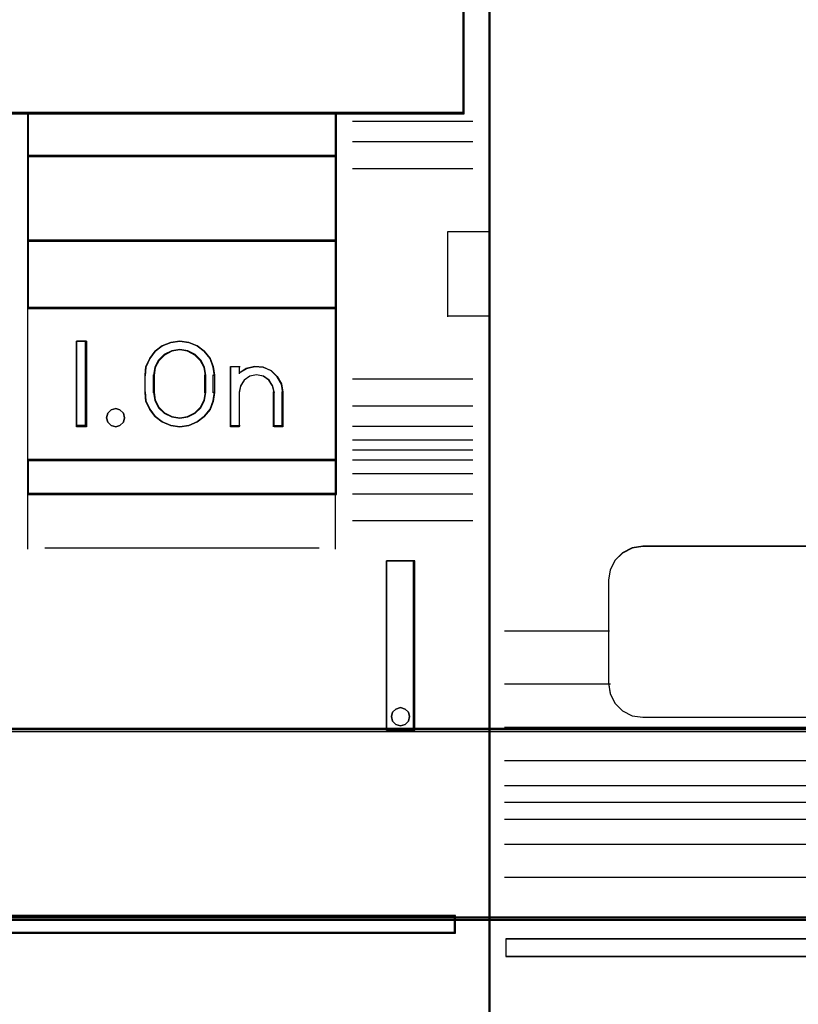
# Model space of a CAD drawing. Header units: millimetres. Extents: x -1290 to 1795, y -4192 to -1311.
# Tile 416 of 656: x 1488.4 to 1492.95, y -3688.82 to -3683.06. Entities that reach past the tile are written whole.
import ezdxf

# ---------------------------------------------------------------- set-up
doc = ezdxf.new("R2010")
doc.units = ezdxf.units.MM
doc.layers.add('30', color=7, linetype='Continuous')
doc.layers.add('45', color=7, linetype='Continuous')
doc.layers.add('Aparatura', color=7, linetype='Continuous', lineweight=13)

# ---------------------------------------------------------------- blocks, each defined once
blk = doc.blocks.new('*U216')
at = {"layer": '45', "color": 7}
for points in [[(585.412597, -233.600374), (567.400352, -233.600374), (567.400352, -315.623143), (585.412597, -315.623143), (603.413702, -315.623143), (621.425947, -315.623143), (621.425947, -233.600374), (603.413702, -233.600374), (585.412597, -233.600374)], [(589.912984, -269.920485), (598.913513, -269.920485), (603.413777, -269.920485), (607.919611, -269.920485), (616.925709, -269.920485), (620.668503, -269.920485), (620.668503, -266.509488), (620.668503, -265.872694), (613.171776, -265.629051), (605.669479, -265.462931), (598.167182, -265.385409), (590.659315, -265.385409), (583.157018, -265.462931), (575.649151, -265.629051), (568.152424, -265.872694), (568.152424, -266.509488), (568.152424, -269.920485), (571.900788, -269.920485), (580.901316, -269.920485), (585.41272, -269.920485), (589.912984, -269.920485)], [(607.894031, -269.886374), (607.894031, -271.173646), (616.927843, -271.173646), (616.927843, -269.886374), (607.894031, -269.886374)], [(616.927843, -271.141329), (607.894031, -271.141329), (607.894031, -273.647651), (616.927843, -273.647651), (616.927843, -271.141329)], [(616.927843, -273.613539), (607.894031, -273.613539), (607.894031, -275.62075), (616.927843, -275.62075), (616.927843, -273.613539)], [(607.894031, -275.588434), (607.894031, -280.062468), (616.927843, -280.062468), (616.927843, -275.588434), (607.894031, -275.588434)], [(609.614843, -276.566904), (609.614843, -279.073225), (609.324758, -279.073225), (609.324758, -276.566904), (609.614843, -276.566904)], [(611.328491, -278.070697), (611.328491, -277.569433), (611.356798, -277.313231), (611.464361, -277.073738), (611.628537, -276.862093), (611.832341, -276.706144), (612.081436, -276.605891), (612.347514, -276.566904), (612.607931, -276.605891), (612.851364, -276.706144), (613.06083, -276.862093), (613.230667, -277.073738), (613.326908, -277.313231), (613.360875, -277.569433), (613.360875, -278.070697), (613.326908, -278.332468), (613.230667, -278.571961), (613.06083, -278.778036), (612.851364, -278.933985), (612.607931, -279.039808), (612.347514, -279.073225), (612.081436, -279.039808), (611.832341, -278.933985), (611.628537, -278.778036), (611.464361, -278.571961), (611.356798, -278.332468), (611.328491, -278.070697)], [(611.579182, -277.567592), (611.579182, -278.070742), (611.613331, -278.305545), (611.721468, -278.517986), (611.892212, -278.680111), (612.108488, -278.786332), (612.347529, -278.825466), (612.580879, -278.786332), (612.791463, -278.680111), (612.962207, -278.517986), (613.070344, -278.305545), (613.110185, -278.070742), (613.110185, -277.567592), (613.070344, -277.332789), (612.962207, -277.13153), (612.791463, -276.963813), (612.580879, -276.852002), (612.347529, -276.812868), (612.108488, -276.852002), (611.892212, -276.963813), (611.721468, -277.13153), (611.613331, -277.332789), (611.579182, -277.567592)], [(613.828234, -279.073225), (613.828234, -277.313774), (614.084296, -277.313774), (614.084296, -277.498684), (614.294836, -277.369807), (614.539518, -277.313774), (614.7842, -277.336187), (615.017502, -277.431444), (615.19959, -277.605148), (615.319086, -277.818075), (615.364608, -278.064622), (615.364608, -279.073225), (615.108546, -279.073225), (615.108546, -278.064622), (615.063024, -277.874108), (614.954909, -277.711611), (614.789891, -277.599544), (614.590731, -277.560321), (614.397261, -277.599544), (614.232243, -277.711611), (614.124128, -277.874108), (614.084296, -278.064622), (614.084296, -279.073225), (613.828234, -279.073225)], [(610.70253, -278.674416), (610.732206, -278.809307), (610.70253, -278.944199), (610.595694, -279.038036), (610.471053, -279.073225), (610.334542, -279.038036), (610.239577, -278.944199), (610.203965, -278.809307), (610.239577, -278.674416), (610.334542, -278.580579), (610.471053, -278.54539), (610.595694, -278.580579), (610.70253, -278.674416)], [(607.894031, -280.030152), (607.894031, -281.051711), (616.927843, -281.051711), (616.927843, -280.030152), (607.894031, -280.030152)], [(618.397964, -282.99788), (618.397964, -287.962047), (619.221661, -287.962047), (619.221661, -282.99788), (618.397964, -282.99788)], [(619.04157, -287.425353), (619.071247, -287.554264), (619.04157, -287.689034), (618.94067, -287.782788), (618.804159, -287.823805), (618.667647, -287.782788), (618.572682, -287.689034), (618.543006, -287.554264), (618.572682, -287.425353), (618.667647, -287.3316), (618.804159, -287.290583), (618.94067, -287.3316), (619.04157, -287.425353)], [(603.392346, -293.371464), (603.392346, -293.892118), (620.417813, -293.892118), (620.417813, -293.371464), (603.392346, -293.371464)]]:
    blk.add_lwpolyline(points, close=True, dxfattribs=at)
at = {"layer": '45', "color": 139}
for points in [[(585.412597, -233.600374), (567.400352, -233.600374), (567.400352, -315.623143), (585.412597, -315.623143), (603.413702, -315.623143), (621.425947, -315.623143), (621.425947, -233.600374), (603.413702, -233.600374), (585.412597, -233.600374)], [(585.417967, -233.616532), (567.416468, -233.616532), (567.416468, -315.606984), (585.417967, -315.606984), (603.408332, -315.606984), (621.409831, -315.606984), (621.409831, -233.616532), (603.408332, -233.616532), (585.417967, -233.616532)], [(610.732206, -278.809307), (610.70253, -278.674416), (610.595694, -278.580579), (610.471053, -278.54539), (610.334542, -278.580579), (610.239577, -278.674416), (610.203965, -278.809307), (610.239577, -278.944199), (610.334542, -279.038036), (610.471053, -279.073225), (610.595694, -279.038036), (610.70253, -278.944199), (610.732206, -278.809307)], [(619.071247, -287.554264), (619.04157, -287.425353), (618.94067, -287.3316), (618.804159, -287.290583), (618.667647, -287.3316), (618.572682, -287.425353), (618.543006, -287.554264), (618.572682, -287.689034), (618.667647, -287.782788), (618.804159, -287.823805), (618.94067, -287.782788), (619.04157, -287.689034), (619.071247, -287.554264)]]:
    blk.add_lwpolyline(points, close=True, dxfattribs=at)
for points in [[(620.636272, -269.920485), (620.636272, -262.063995)], [(620.668503, -269.886374), (568.152424, -269.886374)], [(607.894031, -269.886374), (607.894031, -281.051711)], [(607.894031, -269.886374), (616.927843, -269.886374)], [(616.895611, -269.886374), (616.895611, -281.051711)], [(617.396992, -270.139519), (620.924566, -270.139519)], [(617.396992, -270.728397), (620.924566, -270.728397)], [(607.894031, -271.141329), (616.927843, -271.141329)], [(617.396992, -271.52015), (620.924566, -271.52015)], [(620.190401, -275.863123), (620.190401, -273.362188)], [(620.190401, -273.362188), (621.425947, -273.362188)], [(607.894031, -273.613539), (616.927843, -273.613539)], [(607.894031, -275.588434), (616.927843, -275.588434)], [(620.190401, -275.829012), (621.425947, -275.829012)], [(609.614843, -276.566904), (609.324758, -276.566904)], [(609.324758, -276.566904), (609.324758, -279.073225)], [(609.58082, -276.566904), (609.58082, -279.073225)], [(613.360875, -277.588463), (613.326908, -277.327398), (613.230667, -277.083359), (613.06083, -276.867697), (612.851364, -276.708787), (612.607931, -276.606631), (612.347514, -276.566904), (612.081436, -276.606631), (611.832341, -276.708787), (611.628537, -276.867697), (611.464361, -277.083359), (611.356798, -277.327398), (611.328491, -277.588463)], [(613.110185, -277.588463), (613.070344, -277.347167), (612.962207, -277.140342), (612.791463, -276.967987), (612.580879, -276.853084), (612.347529, -276.812868), (612.108488, -276.853084), (611.892212, -276.967987), (611.721468, -277.140342), (611.613331, -277.347167), (611.579182, -277.588463)], [(613.828234, -277.313774), (614.111156, -277.313774)], [(613.828234, -277.313774), (613.828234, -279.073225)], [(614.078924, -277.313774), (614.078924, -277.527421)], [(615.364608, -278.083982), (615.318895, -277.831078), (615.198898, -277.612661), (615.016045, -277.434478), (614.781765, -277.336765), (614.536056, -277.313774), (614.290348, -277.371252), (614.078924, -277.503452)], [(611.328491, -278.083982), (611.328491, -277.556147)], [(611.579182, -278.083982), (611.579182, -277.556147)], [(613.076162, -278.083982), (613.076162, -277.556147)], [(613.326853, -278.083982), (613.326853, -277.556147)], [(615.113918, -278.083982), (615.067918, -277.884578), (614.958669, -277.714498), (614.79192, -277.597201), (614.590671, -277.556147), (614.395172, -277.597201), (614.228423, -277.714498), (614.119174, -277.884578), (614.078924, -278.083982)], [(617.396992, -277.676436), (620.924566, -277.676436)], [(611.328491, -278.049871), (611.356798, -278.31708), (611.464361, -278.561548), (611.628537, -278.771904), (611.832341, -278.931093), (612.081436, -279.039113), (612.347514, -279.073225), (612.607931, -279.039113), (612.851364, -278.931093), (613.06083, -278.771904), (613.230667, -278.561548), (613.326908, -278.31708), (613.360875, -278.049871)], [(611.579182, -278.049871), (611.613331, -278.291167), (611.721468, -278.509483), (611.892212, -278.676092), (612.108488, -278.78525), (612.347529, -278.825466), (612.580879, -278.78525), (612.791463, -278.676092), (612.962207, -278.509483), (613.070344, -278.291167), (613.110185, -278.049871)], [(614.078924, -278.049871), (614.078924, -279.073225)], [(615.079896, -278.049871), (615.079896, -279.073225)], [(615.330586, -278.049871), (615.330586, -279.073225)], [(617.396992, -278.462803), (620.924566, -278.462803)], [(609.614843, -279.039113), (609.324758, -279.039113)], [(613.828234, -279.039113), (614.111156, -279.039113)], [(615.079896, -279.039113), (615.364608, -279.039113)], [(617.396992, -279.062453), (620.924566, -279.062453)], [(617.396992, -279.457432), (620.924566, -279.457432)], [(617.396992, -279.753666), (620.924566, -279.753666)], [(607.894031, -280.030152), (616.927843, -280.030152)], [(617.396992, -280.040924), (620.924566, -280.040924)], [(617.396992, -280.446675), (620.924566, -280.446675)], [(607.894031, -281.019394), (616.927843, -281.019394)], [(607.894031, -281.019394), (607.894031, -282.651376)], [(616.895611, -281.019394), (616.895611, -282.651376)], [(617.396992, -281.035553), (620.924566, -281.035553)], [(617.396992, -281.82192), (620.924566, -281.82192)], [(608.395412, -282.619059), (616.426462, -282.619059)], [(618.397964, -287.962047), (618.397964, -282.99788)], [(618.397964, -282.99788), (619.221661, -282.99788)], [(619.187639, -287.962047), (619.187639, -282.99788)], [(618.397964, -287.927936), (619.221661, -287.927936)], [(580.296588, -293.371464), (620.417813, -293.371464)], [(620.385581, -293.892118), (620.385581, -293.371464)], [(580.296588, -293.859802), (620.417813, -293.859802)]]:
    blk.add_lwpolyline(points, dxfattribs=at)
at = {"layer": '45', "color": 59}
for points in [[(589.912984, -269.920485), (598.913513, -269.920485), (603.413777, -269.920485), (607.919611, -269.920485), (616.925709, -269.920485), (620.668503, -269.920485), (620.668503, -266.509488), (620.668503, -265.872694), (613.171776, -265.629051), (605.669479, -265.462931), (598.167182, -265.385409), (590.659315, -265.385409), (583.157018, -265.462931), (575.649151, -265.629051), (568.152424, -265.872694), (568.152424, -266.509488), (568.152424, -269.920485), (571.900788, -269.920485), (580.901316, -269.920485), (585.41272, -269.920485), (589.912984, -269.920485)], [(589.914696, -269.904327), (598.910007, -269.904327), (603.407663, -269.904327), (607.910885, -269.904327), (616.911763, -269.904327), (620.652387, -269.904327), (620.652387, -266.516285), (620.652387, -265.883778), (613.160006, -265.641775), (605.662057, -265.476773), (598.164109, -265.399772), (590.660594, -265.399772), (583.162646, -265.476773), (575.659131, -265.641775), (568.166749, -265.883778), (568.166749, -266.516285), (568.166749, -269.904327), (571.91294, -269.904327), (580.908252, -269.904327), (585.41704, -269.904327), (589.914696, -269.904327)], [(607.894031, -269.886374), (607.894031, -271.173646), (616.927843, -271.173646), (616.927843, -269.886374), (607.894031, -269.886374)], [(607.910147, -269.902532), (607.910147, -271.157488), (616.911727, -271.157488), (616.911727, -269.902532), (607.910147, -269.902532)], [(616.927843, -271.141329), (607.894031, -271.141329), (607.894031, -273.647651), (616.927843, -273.647651), (616.927843, -271.141329)], [(616.911727, -271.155692), (607.910147, -271.155692), (607.910147, -273.631492), (616.911727, -273.631492), (616.911727, -271.155692)], [(616.927843, -273.613539), (607.894031, -273.613539), (607.894031, -275.62075), (616.927843, -275.62075), (616.927843, -273.613539)], [(616.911727, -273.629697), (607.910147, -273.629697), (607.910147, -275.604592), (616.911727, -275.604592), (616.911727, -273.629697)], [(607.894031, -275.588434), (607.894031, -280.062468), (616.927843, -280.062468), (616.927843, -275.588434), (607.894031, -275.588434)], [(609.614843, -276.566904), (609.614843, -279.073225), (609.324758, -279.073225), (609.324758, -276.566904), (609.614843, -276.566904)], [(611.328491, -278.070697), (611.328491, -277.569433), (611.356798, -277.313231), (611.464361, -277.073738), (611.628537, -276.862093), (611.832341, -276.706144), (612.081436, -276.605891), (612.347514, -276.566904), (612.607931, -276.605891), (612.851364, -276.706144), (613.06083, -276.862093), (613.230667, -277.073738), (613.326908, -277.313231), (613.360875, -277.569433), (613.360875, -278.070697), (613.326908, -278.332468), (613.230667, -278.571961), (613.06083, -278.778036), (612.851364, -278.933985), (612.607931, -279.039808), (612.347514, -279.073225), (612.081436, -279.039808), (611.832341, -278.933985), (611.628537, -278.778036), (611.464361, -278.571961), (611.356798, -278.332468), (611.328491, -278.070697)], [(611.579182, -277.567592), (611.579182, -278.070742), (611.613331, -278.305545), (611.721468, -278.517986), (611.892212, -278.680111), (612.108488, -278.786332), (612.347529, -278.825466), (612.580879, -278.786332), (612.791463, -278.680111), (612.962207, -278.517986), (613.070344, -278.305545), (613.110185, -278.070742), (613.110185, -277.567592), (613.070344, -277.332789), (612.962207, -277.13153), (612.791463, -276.963813), (612.580879, -276.852002), (612.347529, -276.812868), (612.108488, -276.852002), (611.892212, -276.963813), (611.721468, -277.13153), (611.613331, -277.332789), (611.579182, -277.567592)], [(611.595298, -277.571632), (611.595298, -278.066702), (611.628728, -278.297735), (611.734589, -278.506765), (611.901738, -278.666287), (612.11346, -278.770802), (612.347469, -278.809307), (612.575906, -278.770802), (612.782057, -278.666287), (612.949206, -278.506765), (613.055067, -278.297735), (613.094069, -278.066702), (613.094069, -277.571632), (613.055067, -277.340599), (612.949206, -277.142571), (612.782057, -276.977548), (612.575906, -276.867532), (612.347469, -276.829027), (612.11346, -276.867532), (611.901738, -276.977548), (611.734589, -277.142571), (611.628728, -277.340599), (611.595298, -277.571632)], [(613.828234, -279.073225), (613.828234, -277.313774), (614.084296, -277.313774), (614.084296, -277.498684), (614.294836, -277.369807), (614.539518, -277.313774), (614.7842, -277.336187), (615.017502, -277.431444), (615.19959, -277.605148), (615.319086, -277.818075), (615.364608, -278.064622), (615.364608, -279.073225), (615.108546, -279.073225), (615.108546, -278.064622), (615.063024, -277.874108), (614.954909, -277.711611), (614.789891, -277.599544), (614.590731, -277.560321), (614.397261, -277.599544), (614.232243, -277.711611), (614.124128, -277.874108), (614.084296, -278.064622), (614.084296, -279.073225), (613.828234, -279.073225)], [(610.70253, -278.674416), (610.732206, -278.809307), (610.70253, -278.944199), (610.595694, -279.038036), (610.471053, -279.073225), (610.334542, -279.038036), (610.239577, -278.944199), (610.203965, -278.809307), (610.239577, -278.674416), (610.334542, -278.580579), (610.471053, -278.54539), (610.595694, -278.580579), (610.70253, -278.674416)], [(607.894031, -280.030152), (607.894031, -281.051711), (616.927843, -281.051711), (616.927843, -280.030152), (607.894031, -280.030152)], [(607.910147, -280.044514), (607.910147, -281.035553), (616.911727, -281.035553), (616.911727, -280.044514), (607.910147, -280.044514)], [(618.397964, -282.99788), (618.397964, -287.962047), (619.221661, -287.962047), (619.221661, -282.99788), (618.397964, -282.99788)], [(619.04157, -287.425353), (619.071247, -287.554264), (619.04157, -287.689034), (618.94067, -287.782788), (618.804159, -287.823805), (618.667647, -287.782788), (618.572682, -287.689034), (618.543006, -287.554264), (618.572682, -287.425353), (618.667647, -287.3316), (618.804159, -287.290583), (618.94067, -287.3316), (619.04157, -287.425353)], [(603.406671, -293.385827), (603.406671, -293.877755), (620.401697, -293.877755), (620.401697, -293.385827), (603.406671, -293.385827)]]:
    blk.add_lwpolyline(points, close=True, dxfattribs=at)
at = {"layer": '45', "color": 1}
blk.add_lwpolyline([(603.392346, -293.371464), (603.392346, -293.892118), (620.417813, -293.892118), (620.417813, -293.371464), (603.392346, -293.371464)], close=True, dxfattribs=at)
blk = doc.blocks.new('*U218')
at = {"layer": '45', "color": 7}
for points in [[(639.380759, -233.600374), (630.387146, -233.600374), (630.387146, -233.600374), (621.388343, -233.600374), (621.388343, -233.600374), (621.388343, -316.556729), (621.388343, -316.556729), (630.387146, -316.556729), (630.387146, -316.556729), (639.380759, -316.556729), (639.380759, -316.556729), (639.380759, -233.600374), (639.380759, -233.600374)], [(639.377177, -233.603965), (630.387145, -233.603965), (621.391924, -233.603965), (621.391924, -316.553139), (630.387145, -316.553139), (639.377177, -316.553139), (639.377177, -233.603965)], [(621.889724, -294.059086), (621.889724, -294.563582), (636.882807, -294.563582), (636.882807, -294.059086), (621.889724, -294.059086)]]:
    blk.add_lwpolyline(points, close=True, dxfattribs=at)
for points in [[(634.883388, -282.570584), (625.891086, -282.570584), (625.891086, -282.570584), (625.579574, -282.617348), (625.299214, -282.762833), (625.075964, -282.986258), (624.935784, -283.261641), (624.889057, -283.563004), (624.889057, -283.563004), (624.889057, -286.571438), (624.889057, -286.571438), (624.935784, -286.883193), (625.075964, -287.163773), (625.299214, -287.387197), (625.579574, -287.532683), (625.891086, -287.57425), (625.891086, -287.57425), (634.883388, -287.57425)], [(634.880622, -282.575971), (625.895642, -282.575971), (625.584384, -282.62265), (625.304252, -282.767874), (625.081184, -282.990898), (624.941118, -283.265787), (624.894429, -283.56661), (624.894429, -286.569647), (624.941118, -286.880842), (625.081184, -287.160918), (625.304252, -287.383942), (625.584384, -287.529166), (625.895642, -287.570659), (634.880622, -287.570659)]]:
    blk.add_lwpolyline(points, dxfattribs=at)
at = {"layer": '45', "color": 253}
for points in [[(624.921289, -285.049975), (621.844958, -285.049975)], [(624.946358, -286.604756), (621.844958, -286.604756)], [(638.929516, -287.874075), (621.844958, -287.874075)], [(638.929516, -288.848955), (621.844958, -288.848955)], [(638.929516, -289.581461), (621.844958, -289.581461)], [(638.929516, -290.062617), (621.844958, -290.062617)], [(638.929516, -290.559932), (621.844958, -290.559932)], [(638.929516, -291.292438), (621.844958, -291.292438)], [(638.929516, -292.261932), (621.844958, -292.261932)]]:
    blk.add_lwpolyline(points, dxfattribs=at)
at = {"layer": '45', "color": 1}
blk.add_lwpolyline([(621.886143, -294.055496), (621.886143, -294.568968), (621.886143, -294.568968), (636.886388, -294.568968), (636.886388, -294.568968), (636.886388, -294.055496), (636.886388, -294.055496), (621.886143, -294.055496), (621.886143, -294.055496)], close=True, dxfattribs=at)
blk = doc.blocks.new('*U222')
at = {"layer": '30', "color": 7}
for points in [[(764.797637, -412.488144), (117.203183, -412.488144), (117.203183, -414.007719), (117.203183, -435.076424), (117.203183, -436.55493), (764.797637, -436.55493), (764.797637, -435.076424), (764.797637, -414.007719), (764.797637, -412.488144)], [(117.203183, -436.468753), (764.797637, -436.468753), (117.203183, -436.468753)], [(764.797637, -436.468753), (117.203183, -436.468753), (117.203183, -437.964885), (117.203183, -439.544136), (117.203183, -442.07925), (764.797637, -442.07925), (764.797637, -439.544136), (764.797637, -437.964885), (764.797637, -436.468753)], [(764.754661, -436.510046), (117.246158, -436.510046), (117.246158, -437.983677), (117.246158, -439.539176), (117.246158, -442.036161), (764.754661, -442.036161), (764.754661, -439.539176), (764.754661, -437.983677), (764.754661, -436.510046)], [(117.203183, -441.993072), (764.797637, -441.993072), (117.203183, -441.993072)]]:
    blk.add_lwpolyline(points, close=True, dxfattribs=at)

msp = doc.modelspace()

# ---------------------------------------------------------------- block references
at = {"layer": 'Aparatura', "color": 7, "lineweight": 13, "xscale": 0.2, "yscale": 0.2, "zscale": 0.2}
for name, p in [('*U218', (1366.8638, -3629.6241)), ('*U216', (1366.8638, -3629.6241)), ('*U222', (1388.9844, -3599.9102))]:
    msp.add_blockref(name, p, dxfattribs=at)

doc.saveas('drawing.dxf')
